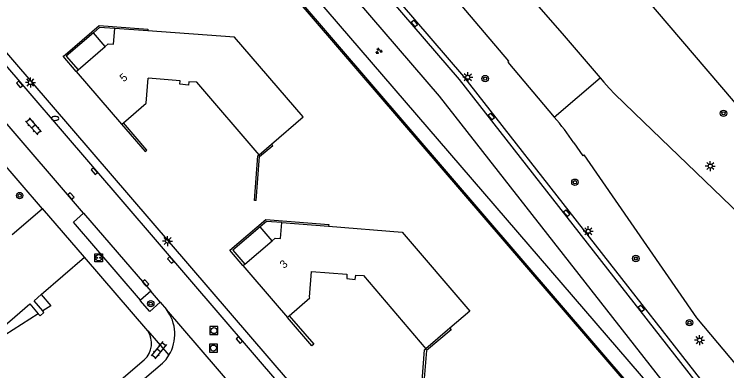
# Model space of a CAD drawing. Extents: x 131000 to 133013, y 393000 to 396501.
# Drawn here: x 131235.3 to 131324.4, y 396270.8 to 396315.4 of the extents above; entities that cross this region are included whole.
import ezdxf

# ---------------------------------------------------------------- set-up
doc = ezdxf.new("R2010")
doc.units = 0
for name, color, linetype in [('gg-afsc-muur', 7, 'Continuous'), ('gg-anno-huisnummerreeks BGT', 7, 'Continuous'), ('gg-bbg-gedigitaliseerde bebouwing', 7, 'Continuous'), ('gg-bbg-hoofdgebouw', 7, 'Continuous'), ('gg-bbg-luifel en loopbrug', 7, 'Continuous'), ('gg-knt-verharding', 7, 'Continuous'), ('gg-knt-verharding nz', 7, 'Continuous'), ('gt-grn-weggrens', 7, 'Continuous'), ('gt-symb-boom', 7, 'Continuous'), ('gt-symb-brandkraan', 7, 'Continuous'), ('gt-symb-groenvak', 7, 'Continuous'), ('gt-symb-klinker verharding', 7, 'Continuous'), ('gt-symb-kolk', 7, 'Continuous'), ('gt-symb-kolk center center', 7, 'Continuous'), ('gt-symb-laadpunt elektrisch vervoer', 7, 'Continuous'), ('gt-symb-lichtmast', 7, 'Continuous'), ('gt-symb-rioolschacht', 7, 'Continuous')]:
    doc.layers.add(name, color=color, linetype=linetype)

# ---------------------------------------------------------------- blocks, each defined once
blk = doc.blocks.new('gt0-LMAST')
at = {"layer": 'gt-symb-lichtmast'}
for p, q in [((-0.182, 0.173), (-0.447, 0.438)), ((-0.005, 0.246), (-0.005, 0.621)), ((0.172, 0.173), (0.437, 0.438)), ((-0.255, -0.004), (-0.63, -0.004)), ((-0.182, -0.181), (-0.447, -0.446)), ((-0.005, -0.254), (-0.005, -0.629)), ((0.437, -0.446), (0.172, -0.181)), ((0.245, -0.004), (0.62, -0.004))]:
    blk.add_line(p, q, dxfattribs=at)
blk.add_circle((-0.005, -0.004), 0.25, dxfattribs=at)
blk = doc.blocks.new('gt0-BOOM')
at = {"layer": 'gt-symb-boom'}
for radius in [0.4, 0.2]:
    blk.add_circle((0, 0), radius, dxfattribs=at)
blk = doc.blocks.new('gt0-KOLKCC')
at = {"layer": 'gt-symb-kolk center center'}
blk.add_lwpolyline([(-0.375, 0.2), (0.375, 0.2), (0.375, -0.2), (-0.375, -0.2)], close=True, dxfattribs=at)
blk = doc.blocks.new('gt0-GRVAK')
at = {"layer": 'gt-symb-groenvak'}
for p, q in [((-0.11, 0.189), (-0.228, 0.24)), ((-0.182, 0.153), (0.088, 0.153)), ((-0.091, 0.211), (-0.156, 0.322)), ((-0.047, 0.214), (-0.047, 0.393)), ((-0.004, 0.211), (0.061, 0.322)), ((0.015, 0.189), (0.133, 0.24)), ((0.262, -0.052), (0.197, 0.059)), ((0.305, -0.049), (0.305, 0.13)), ((0.349, -0.052), (0.414, 0.059)), ((-0.245, -0.228), (-0.363, -0.177)), ((-0.318, -0.264), (-0.047, -0.264)), ((-0.226, -0.206), (-0.291, -0.095)), ((-0.183, -0.203), (-0.183, -0.024)), ((-0.139, -0.206), (-0.074, -0.095)), ((-0.12, -0.228), (-0.002, -0.177)), ((0.243, -0.074), (0.125, -0.023)), ((0.17, -0.11), (0.441, -0.11)), ((0.368, -0.074), (0.486, -0.023))]:
    blk.add_line(p, q, dxfattribs=at)
blk = doc.blocks.new('gt0-KOLK')
at = {"layer": 'gt-symb-kolk'}
blk.add_lwpolyline([(0, 0), (0.375, 0), (0.375, 0.4), (-0.375, 0.4), (-0.375, 0), (0, 0)], dxfattribs=at)
blk = doc.blocks.new('gt0-RS')
at = {"layer": 'gt-symb-rioolschacht'}
blk.add_lwpolyline([(-0.5, -0.5), (0.5, -0.5), (0.5, 0.5), (-0.5, 0.5)], close=True, dxfattribs=at)
blk.add_circle((0, 0), 0.375, dxfattribs=at)
blk = doc.blocks.new('gt0-KL1')
at = {"layer": 'gt-symb-klinker verharding'}
for p, q in [((-1.15, 0.3), (1.15, 0.3)), ((-1, -0.3), (-1, 0.3)), ((-0.5, 0.3), (-0.5, 0.45)), ((0, -0.3), (0, 0.3)), ((0.5, 0.3), (0.5, 0.45)), ((1, -0.3), (1, 0.3)), ((-1.15, -0.3), (1.15, -0.3)), ((-0.5, -0.45), (-0.5, -0.3)), ((0.5, -0.45), (0.5, -0.3))]:
    blk.add_line(p, q, dxfattribs=at)
blk = doc.blocks.new('gt0-LEV')
at = {"layer": 'gt-symb-laadpunt elektrisch vervoer'}
blk.add_lwpolyline([(-0.486, 0.501), (0.486, 0.501), (0.486, -0.499), (-0.486, -0.499)], close=True, dxfattribs=at)
for centre, radius in [((0, 0), 0.393), ((-0.186, 0), 0.0566), ((0.186, 0), 0.0566)]:
    blk.add_circle(centre, radius, dxfattribs=at)
blk = doc.blocks.new('gt0-BR')
at = {"layer": 'gt-symb-brandkraan'}
for centre, radius, start, end in [((-0.244, 0), 0.206, 107.56694, 252.43307), ((0.599, -2.664), 3, 106.89205, 107.56694), ((0, -0.691), 0.938, 73.10799, 106.89205), ((-0.599, -2.664), 3, 72.43309, 73.10799), ((0.244, 0), 0.206, 287.56695, 72.43309), ((0.599, 2.664), 3, 252.43307, 253.10797), ((0, 0.691), 0.938, 253.10797, 286.89206), ((-0.599, 2.664), 3, 286.89206, 287.56695)]:
    blk.add_arc(centre, radius, start, end, dxfattribs=at)

msp = doc.modelspace()

# ---------------------------------------------------------------- linework, layer by layer
at = {"layer": 'gg-afsc-muur'}
for p, q in [((131318.884, 396261.07), (131185.397, 396416.626)), ((131319.206, 396260.95), (131258.545, 396331.634)), ((131265.354, 396292.108), (131265.773, 396297.692)), ((131265.773, 396297.692), (131265.924, 396297.821)), ((131265.584, 396292.106), (131265.354, 396292.108))]:
    msp.add_line(p, q, dxfattribs=at)
for points in [[(131243.09, 396308.235), (131241.44, 396310.158), (131241.689, 396310.328), (131245.947, 396313.961), (131252.036, 396313.502), (131252.021, 396313.298)], [(131245.238, 396313.077), (131241.834, 396310.159), (131243.318, 396308.43)], [(131248.756, 396301.631), (131251.687, 396298.211), (131251.915, 396298.406), (131248.984, 396301.827)], [(131265.584, 396292.106), (131265.995, 396297.579), (131267.63, 396298.981), (131267.481, 396299.156)], [(131263.917, 396283.96), (131262.294, 396285.867), (131266.775, 396289.701), (131274.63, 396289.089), (131274.613, 396288.869)], [(131266.064, 396288.802), (131262.667, 396285.891), (131264.145, 396284.154)], [(131269.703, 396277.661), (131272.769, 396274.117), (131272.542, 396273.921), (131269.476, 396277.465)], [(131289.762, 396276.121), (131289.931, 396275.905), (131286.839, 396273.332), (131286.404, 396267.857), (131286.181, 396267.861), (131286.616, 396273.422), (131286.752, 396273.547)]]:
    msp.add_lwpolyline(points, dxfattribs=at)
at = {"layer": 'gg-bbg-gedigitaliseerde bebouwing'}
for p, q in [((131252.021, 396313.298), (131247.913, 396313.592)), ((131265.924, 396297.821), (131267.481, 396299.156)), ((131268.758, 396289.326), (131274.613, 396288.869)), ((131289.762, 396276.121), (131286.752, 396273.547))]:
    msp.add_line(p, q, dxfattribs=at)
for points in [[(131267.481, 396299.156), (131271.428, 396302.539), (131262.874, 396312.52), (131252.021, 396313.298)], [(131265.924, 396297.821), (131258.139, 396306.902), (131257.16, 396306.942), (131257.128, 396306.52), (131256.043, 396306.621), (131256.072, 396307.07), (131252.068, 396307.384)], [(131274.613, 396288.869), (131283.823, 396288.15), (131292.267, 396278.253), (131289.762, 396276.121)]]:
    msp.add_lwpolyline(points, dxfattribs=at)
at = {"layer": 'gg-bbg-hoofdgebouw'}
for p, q in [((131243.318, 396308.43), (131246.718, 396311.347)), ((131243.09, 396308.235), (131243.318, 396308.43)), ((131243.09, 396308.235), (131248.756, 396301.631)), ((131248.756, 396301.631), (131248.984, 396301.827)), ((131235.089, 396287.86), (131238.853, 396291.07)), ((131238.853, 396291.07), (131238.894, 396291.105)), ((131244.125, 396284.99), (131238.894, 396291.105)), ((131264.145, 396284.154), (131267.555, 396287.061)), ((131238.698, 396280.324), (131244.125, 396284.99)), ((131263.917, 396283.96), (131264.145, 396284.154)), ((131263.917, 396283.96), (131267.928, 396279.254)), ((131267.928, 396279.254), (131269.476, 396277.465)), ((131269.476, 396277.465), (131269.703, 396277.661))]:
    msp.add_line(p, q, dxfattribs=at)
for points in [[(131246.718, 396311.347), (131247.097, 396311.673), (131247.765, 396311.623), (131247.913, 396313.592)], [(131248.984, 396301.827), (131251.818, 396304.263), (131252.068, 396307.384)], [(131267.555, 396287.061), (131267.935, 396287.385), (131268.603, 396287.333), (131268.758, 396289.326)], [(131269.703, 396277.661), (131272.293, 396279.903), (131272.222, 396279.997), (131272.492, 396283.21), (131276.907, 396282.873), (131276.881, 396282.351), (131277.944, 396282.233), (131278.002, 396282.76), (131278.988, 396282.716), (131286.752, 396273.547)], [(131238.895, 396278.287), (131237.819, 396279.569), (131238.698, 396280.324)], [(131232.604, 396275.139), (131237.309, 396279.182), (131238.351, 396277.94)], [(131238.351, 396277.94), (131238.569, 396277.681), (131239.058, 396278.092), (131238.895, 396278.287)]]:
    msp.add_lwpolyline(points, dxfattribs=at)
at = {"layer": 'gg-bbg-luifel en loopbrug'}
for p, q in [((131246.718, 396311.347), (131245.238, 396313.077)), ((131267.555, 396287.061), (131266.064, 396288.802))]:
    msp.add_line(p, q, dxfattribs=at)
for points in [[(131247.913, 396313.592), (131246.006, 396313.736), (131245.238, 396313.077)], [(131268.758, 396289.326), (131266.849, 396289.475), (131266.064, 396288.802)], [(131238.698, 396280.324), (131239.911, 396278.934), (131238.895, 396278.287)], [(131238.351, 396277.94), (131233.089, 396274.587), (131232.604, 396275.139)]]:
    msp.add_lwpolyline(points, dxfattribs=at)
at = {"layer": 'gg-knt-verharding'}
for p, q in [((131320.3, 396262.547), (131259.852, 396332.819)), ((131215.638, 396330.66), (131286.146, 396248.546)), ((131229.585, 396301.781), (131238.853, 396291.07)), ((131252.015, 396275.798), (131244.125, 396284.99)), ((131252.396, 396280.737), (131251.118, 396279.62)), ((131253.581, 396279.364), (131252.396, 396280.737)), ((131253.581, 396279.364), (131254.366, 396278.453))]:
    msp.add_line(p, q, dxfattribs=at)
for points in [[(131336.394, 396291.446), (131268.926, 396370.549), (131229.456, 396416.645), (131216.788, 396431.422)], [(131221.514, 396409.167), (131299.985, 396317.38), (131303.79, 396312.969), (131308.533, 396307.424)], [(131216.072, 396404.514), (131254.896, 396359.117), (131271.4, 396339.854), (131297.108, 396309.52), (131296.998, 396309.408), (131302.805, 396302.525)], [(131287.006, 396249.304), (131180.728, 396373.098), (131154.317, 396403.992), (131153.41, 396403.219)], [(131336.369, 396248.659), (131323.697, 396265.338), (131290.984, 396307.206), (131265.003, 396337.492)], [(131322.907, 396267.406), (131291.523, 396307.608), (131265.496, 396337.939)], [(131262.581, 396335.295), (131288.434, 396305.159), (131320.147, 396264.578), (131321.267, 396263.11)], [(131244.012, 396290.504), (131222.874, 396315.109), (131222.691, 396315.363)], [(131308.533, 396307.424), (131308.985, 396306.895), (131309.658, 396306.141), (131310.362, 396305.411), (131313.96, 396301.927), (131330.369, 396286.115), (131331.96, 396284.258)], [(131305.253, 396299.32), (131306.387, 396297.683), (131306.526, 396297.787), (131320.572, 396277.411), (131341.624, 396252.389), (131343.797, 396249.679)], [(131251.118, 396279.62), (131242.761, 396289.365), (131244.012, 396290.504)], [(131253.581, 396279.364), (131252.27, 396278.201), (131251.077, 396279.584), (131251.118, 396279.62)], [(131206.844, 396233.21), (131209.078, 396234.485), (131210.499, 396235.377), (131214.252, 396238.021), (131253.885, 396271.756), (131254.306, 396272.223), (131254.667, 396272.74)], [(131210.72, 396237.641), (131213.368, 396239.528), (131251.596, 396272.186)]]:
    msp.add_lwpolyline(points, dxfattribs=at)
for centre, radius, start, end in [((131274.51, 396278.376), 37.199, 34.26544, 40.48022), ((131250.34, 396275.376), 5.067, 328.64867, 37.38322), ((131249.737, 396274.232), 2.764, 312.25454, 34.51174)]:
    msp.add_arc(centre, radius, start, end, dxfattribs=at)
at = {"layer": 'gg-knt-verharding nz'}
msp.add_line((131244.012, 396290.504), (131252.396, 396280.737), dxfattribs=at)
at = {"layer": 'gt-grn-weggrens'}
for p, q in [((131302.805, 396302.525), (131308.533, 396307.424)), ((131263.795, 396267.494), (131254.366, 396278.453)), ((131252.015, 396275.798), (131254.667, 396272.74))]:
    msp.add_line(p, q, dxfattribs=at)

# ---------------------------------------------------------------- block references
at = {"layer": 'gt-symb-boom'}
for p in [(131294.182, 396307.337), (131323.952, 396302.995), (131305.392, 396294.379), (131312.999, 396284.845), (131319.708, 396276.817)]:
    msp.add_blockref('gt0-BOOM', p, dxfattribs=at)
for p, rotation in [((131236.019, 396292.708), 130.8624064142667), ((131252.397, 396279.191), 130.86240641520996)]:
    msp.add_blockref('gt0-BOOM', p, dxfattribs=dict(at, rotation=rotation))
at = {"layer": 'gt-symb-brandkraan'}
msp.add_blockref('gt0-BR', (131240.446, 396302.363), dxfattribs=at)
at = {"layer": 'gt-symb-groenvak'}
msp.add_blockref('gt0-GRVAK', (131280.885, 396310.788), dxfattribs=at)
at = {"layer": 'gt-symb-klinker verharding'}
for p, rotation in [((131237.738, 396301.362), -48.690081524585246), ((131253.419, 396273.377), -129.27731148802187)]:
    msp.add_blockref('gt0-KL1', p, dxfattribs=dict(at, rotation=rotation))
at = {"layer": 'gt-symb-kolk'}
for p, rotation in [((131236.158, 396306.761), 130.82493528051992), ((131245.5, 396295.897), 130.82493528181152), ((131242.272, 396292.525), -49.25583889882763), ((131255.037, 396284.792), 130.78156719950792), ((131251.595, 396281.647), -49.25583889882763), ((131263.636, 396274.772), 130.78156719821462)]:
    msp.add_blockref('gt0-KOLK', p, dxfattribs=dict(at, rotation=rotation))
at = {"layer": 'gt-symb-kolk center center'}
for p, rotation in [((131285.339, 396314.226), -49.299255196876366), ((131294.95, 396302.591), -49.29925519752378), ((131304.358, 396290.507), -49.299255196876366), ((131313.674, 396278.605), -49.29925519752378)]:
    msp.add_blockref('gt0-KOLKCC', p, dxfattribs=dict(at, rotation=rotation))
at = {"layer": 'gt-symb-laadpunt elektrisch vervoer'}
msp.add_blockref('gt0-LEV', (131245.903, 396284.933), dxfattribs=at)
at = {"layer": 'gt-symb-lichtmast'}
for p in [(131292.015, 396307.502), (131237.367, 396306.852), (131322.302, 396296.41), (131307.059, 396288.247), (131254.503, 396287.019), (131320.98, 396274.638)]:
    msp.add_blockref('gt0-LMAST', p, dxfattribs=at)
at = {"layer": 'gt-symb-rioolschacht', "rotation": 90}
for p in [(131260.299, 396275.825), (131260.234, 396273.639)]:
    msp.add_blockref('gt0-RS', p, dxfattribs=at)

# ---------------------------------------------------------------- texts
at = {"layer": 'gg-anno-huisnummerreeks BGT'}
for s, rotation, p in [('5', 40.6, (131249.028, 396306.86)), ('3', 40.5, (131269.034, 396283.525))]:
    msp.add_text(s, height=1, rotation=rotation, dxfattribs=at).set_placement(p)

doc.saveas('drawing.dxf')
